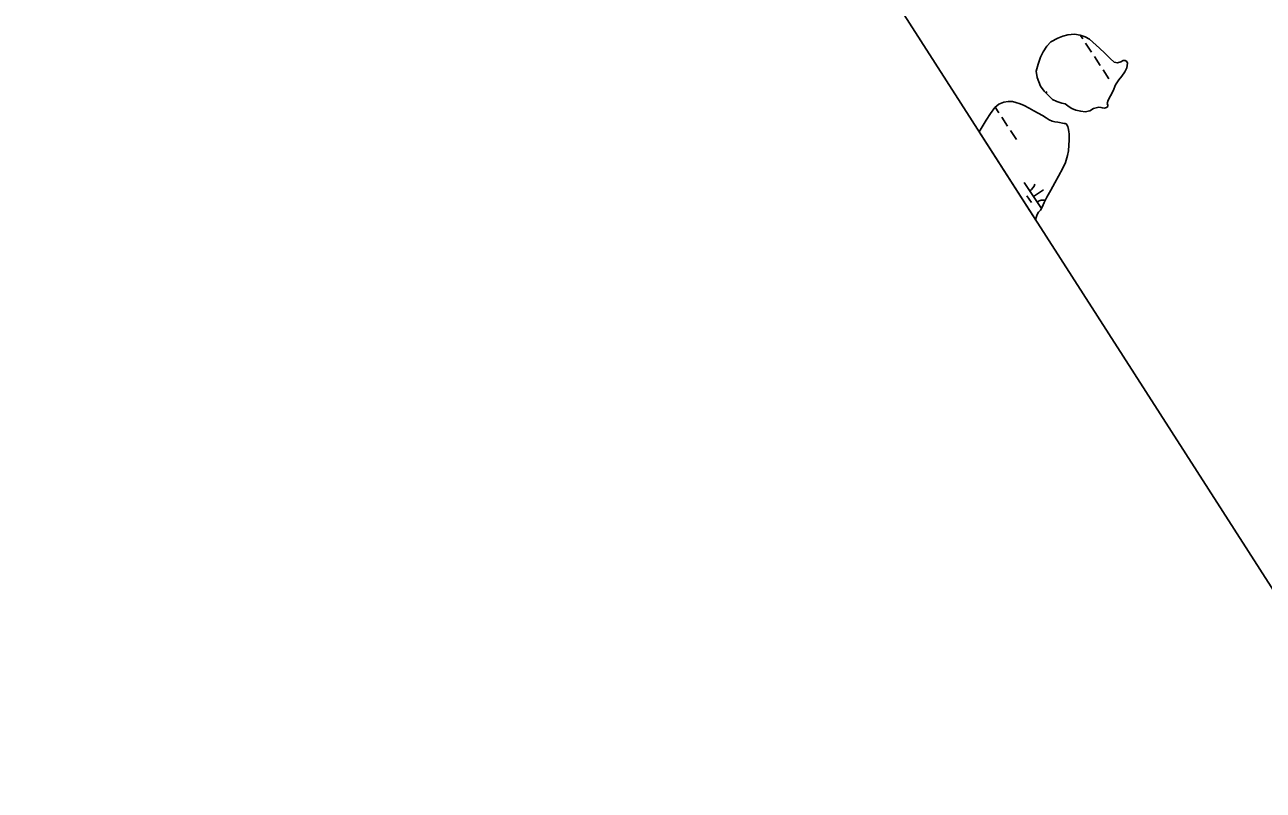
# Model space of a CAD drawing. Extents: x 3945642 to 3966284, y 206476 to 228921.
# Drawn here: x 3953314 to 3955175, y 212847 to 213998 of the extents above; entities that cross this region are included whole.
import ezdxf

# ---------------------------------------------------------------- set-up
doc = ezdxf.new("R2010")
doc.units = 0
doc.layers.add('V-GRID-FRAM', color=7, linetype='Continuous')
doc.layers.add('V-WETL-SWMP', color=7, linetype='Continuous')

msp = doc.modelspace()

# ---------------------------------------------------------------- linework, layer by layer
at = {"layer": 'V-GRID-FRAM'}
msp.add_lwpolyline([(3956475, 226502.1), (3964764.2, 213849), (3957669.1, 209282.6), (3949512, 222000.5), (3956475, 226502.1)], dxfattribs=at)
at = {"layer": 'V-WETL-SWMP'}
for p, q in [((3954900.4, 213981.7), (3954903.8, 213976.6)), ((3954908.2, 213969.9), (3954917, 213956.5)), ((3954921.3, 213949.8), (3954930.1, 213936.4)), ((3954934.5, 213929.7), (3954943.3, 213916.3)), ((3954848.1, 213895.3), (3954850.4, 213896.9)), ((3954765.1, 213864.3), (3954771.7, 213873.2)), ((3954771.7, 213873.2), (3954777.8, 213878.4)), ((3954772.3, 213873.7), (3954777.8, 213865.3)), ((3954777.8, 213878.4), (3954785.2, 213881.3)), ((3954785.2, 213881.3), (3954791.8, 213882.5)), ((3954791.8, 213882.5), (3954798.3, 213882.1)), ((3954798.3, 213882.1), (3954803.5, 213880.7)), ((3954803.5, 213880.7), (3954809.8, 213878.7)), ((3954809.8, 213878.7), (3954815.7, 213876.2)), ((3954815.7, 213876.2), (3954823.2, 213872.4)), ((3954823.2, 213872.4), (3954830.4, 213868)), ((3954748.3, 213836.6), (3954758.6, 213854)), ((3954758.6, 213854), (3954765.1, 213864.3)), ((3954782.2, 213858.6), (3954791, 213845.3)), ((3954830.4, 213868), (3954836.9, 213864.6)), ((3954836.9, 213864.6), (3954843.2, 213861.1)), ((3954843.2, 213861.1), (3954848.7, 213857.6)), ((3954848.7, 213857.6), (3954853.6, 213854.6)), ((3954853.6, 213854.6), (3954858, 213852.7)), ((3954858, 213852.7), (3954861.8, 213851.5)), ((3954861.8, 213851.5), (3954866.2, 213851)), ((3954866.2, 213851), (3954875.8, 213849.2)), ((3954833.2, 213704.1), (3954748.3, 213836.6)), ((3954795.3, 213838.6), (3954804.1, 213825.2)), ((3954875.8, 213849.2), (3954877.6, 213849)), ((3954877.6, 213849), (3954878.8, 213848.7)), ((3954878.8, 213848.7), (3954880.1, 213847.1)), ((3954880.1, 213847.1), (3954881.3, 213844.6)), ((3954881.3, 213844.6), (3954882.3, 213840.1)), ((3954882.3, 213840.1), (3954882.9, 213836.6)), ((3954882.9, 213836.6), (3954883.5, 213833.5)), ((3954883.5, 213833.5), (3954883.3, 213830.3)), ((3954883.2, 213816.4), (3954882.3, 213808.3)), ((3954883.4, 213824.2), (3954883.2, 213816.4)), ((3954883.3, 213830.3), (3954883.4, 213824.2)), ((3954881, 213800.9), (3954877.9, 213790.6)), ((3954882.3, 213808.3), (3954881, 213800.9)), ((3954873.8, 213782.3), (3954867.3, 213770)), ((3954877.9, 213790.6), (3954873.8, 213782.3)), ((3954816.1, 213760.5), (3954841.7, 213721.5)), ((3954862.1, 213760), (3954855.8, 213748.8)), ((3954867.3, 213770), (3954862.1, 213760)), ((3954820.1, 213740.4), (3954826.7, 213730.4)), ((3954829.8, 213739.6), (3954844.9, 213749.5)), ((3954849.8, 213738.7), (3954845.9, 213730.6)), ((3954855.8, 213748.8), (3954849.8, 213738.7)), ((3954842.8, 213723.3), (3954840.2, 213718.9)), ((3954845.9, 213730.6), (3954842.8, 213723.3)), ((3954833.4, 213706.6), (3954833.2, 213704.1)), ((3954835.2, 213712.4), (3954833.4, 213706.6)), ((3954837.5, 213715.8), (3954835.2, 213712.4)), ((3954840.2, 213718.9), (3954837.5, 213715.8))]:
    msp.add_line(p, q, dxfattribs=at)
msp.add_lwpolyline([(3954941.9, 213884.3), (3954940.7, 213879.1), (3954941.5, 213876.9), (3954941.7, 213874.8), (3954939.8, 213873.4), (3954936.7, 213872.3), (3954933.5, 213872.7), (3954931.3, 213873.3), (3954928.3, 213873.8), (3954920, 213871.6), (3954914.7, 213868.2), (3954907.4, 213866.7), (3954900.9, 213867.5), (3954893.4, 213869.5), (3954887.5, 213871.6), (3954883.6, 213874.5), (3954877.6, 213878.6), (3954872.6, 213880), (3954864.8, 213882.5), (3954858.4, 213885.4), (3954850.7, 213892.7), (3954845.7, 213897.9), (3954840.6, 213905.3), (3954835.2, 213918.2), (3954834.1, 213927.9), (3954836.9, 213938.2), (3954840.6, 213948.8), (3954844.5, 213957), (3954849.7, 213965.3), (3954856, 213971.9), (3954866.3, 213977.7), (3954874.2, 213980.7), (3954881.3, 213982.7), (3954891.6, 213983.4), (3954900.2, 213981.8), (3954907.6, 213979.5), (3954914.2, 213975.8), (3954929, 213962.6), (3954936.9, 213954.7), (3954945.3, 213946.8), (3954951.1, 213941.6), (3954955.9, 213940.4), (3954961.1, 213942), (3954964.8, 213943.7), (3954967.6, 213944.1), (3954970.1, 213942.4), (3954971, 213939.8), (3954970, 213932.8), (3954967.1, 213927.1), (3954962.6, 213920.3), (3954958.3, 213914.6), (3954953.1, 213907.2), (3954949.4, 213898.3), (3954945.7, 213891)], close=True, dxfattribs=at)
for centre, start, end in [((3954814.9, 213762.9), 302.4575, 344.0011), ((3954845.2, 213716.6), 82.4574, 124.0011)]:
    msp.add_arc(centre, 17.6, start, end, dxfattribs=at)

doc.saveas('drawing.dxf')
